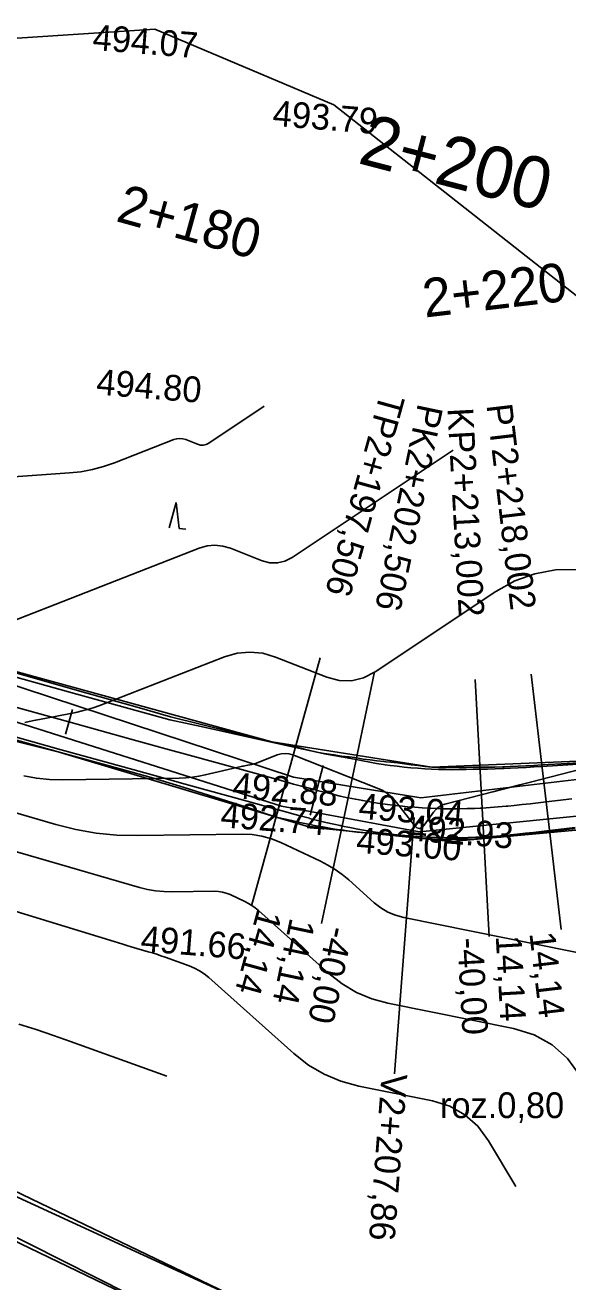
# Model space of a CAD drawing. Extents: x -636600 to -628587, y -1090963 to -1085869.
# Drawn here: x -628905.5 to -628863.3, y -1087127.8 to -1087030 of the extents above; entities that cross this region are included whole.
import ezdxf

# ---------------------------------------------------------------- set-up
doc = ezdxf.new("R2010")
doc.units = 0
for name, color, linetype in [('01_PARCELY_NÁVRH_PC', 7, 'Continuous'), ('40', 7, 'Continuous'), ('42', 7, 'Continuous'), ('43', 7, 'Continuous'), ('Ex_Major Contours', 7, 'Continuous'), ('Ex_Minor Contours', 7, 'Continuous'), ('HEKTOMETRY100', 7, 'Continuous'), ('HEKTOMETRY20', 7, 'Continuous'), ('HL_BODY', 7, 'Continuous'), ('koty_vše', 7, 'Continuous'), ('POLOMERY', 7, 'Continuous'), ('popis', 7, 'Continuous'), ('situace_osa', 7, 'Continuous'), ('situace_těleso', 7, 'Continuous'), ('situace_vozovka', 7, 'Continuous'), ('VRCHOLY', 7, 'Continuous')]:
    doc.layers.add(name, color=color, linetype=linetype)

msp = doc.modelspace()

# ---------------------------------------------------------------- linework, layer by layer
at = {"layer": '01_PARCELY_NÁVRH_PC'}
for points in [[(-628972.177, -1087067.618), (-628933.356, -1087072.849), (-628886.309, -1087085.769), (-628873.865, -1087087.731), (-628855.572, -1087086.97), (-628840.228, -1087085.122), (-628832.644, -1087085.561), (-628797.52, -1087094.058), (-628791.218, -1087093.477), (-628771.987, -1087097.683)], [(-628700.354, -1087121.317), (-628826.07, -1087092.613), (-628836.873, -1087091.056), (-628845.319, -1087091.047), (-628872.304, -1087093.512), (-628883.343, -1087092.407), (-628902.845, -1087086.562), (-628917.306, -1087082.965), (-628938.662, -1087077.135), (-628970.395, -1087073.038)]]:
    msp.add_lwpolyline(points, dxfattribs=at)
msp.add_lwpolyline([(-628832.67, -1087183.609), (-628835.109, -1087176.856), (-628840.07, -1087169.741), (-628865.153, -1087144.447), (-628882.124, -1087132.309), (-628916.863, -1087115.623), (-629000.661, -1087084.569), (-629013.505, -1087078.428), (-629017.064, -1087076.309), (-629023.082, -1087076.799), (-629013.395, -1087082.567), (-629006.793, -1087086.029), (-628918.231, -1087118.849), (-628889.862, -1087132.494), (-628878.391, -1087139.282), (-628872.811, -1087143.273), (-628862.805, -1087151.853), (-628843.882, -1087171.857), (-628839.725, -1087177.76), (-628836.771, -1087184.348)], close=True, dxfattribs=at)
at = {"layer": '40'}
for p, q in [((-628884.618, -1087088.5), (-628910.544, -1087079.991)), ((-628911.136, -1087082.642), (-628885.552, -1087090.773)), ((-628846.635, -1087086.826), (-628874.725, -1087090.112)), ((-628874.725, -1087090.112), (-628884.618, -1087088.5)), ((-628874.816, -1087092.763), (-628845.785, -1087089.874)), ((-628885.552, -1087090.773), (-628874.816, -1087092.763)), ((-628889.142, -1087128.968), (-628917.351, -1087116.013)), ((-628918.065, -1087118.304), (-628890.628, -1087132.13))]:
    msp.add_line(p, q, dxfattribs=at)
at = {"layer": '42'}
for p, q in [((-628895.416, -1087030.337), (-628913.104, -1087031.493)), ((-628881.491, -1087036.233), (-628895.416, -1087030.337)), ((-628857.646, -1087054.979), (-628881.491, -1087036.233))]:
    msp.add_line(p, q, dxfattribs=at)
at = {"layer": '43'}
for p, q in [((-628894.304, -1087069.116), (-628893.746, -1087067.154)), ((-628893.746, -1087067.154), (-628893.506, -1087069.18)), ((-628893.506, -1087069.18), (-628893.008, -1087069.22))]:
    msp.add_line(p, q, dxfattribs=at)
at = {"layer": 'Ex_Major Contours'}
msp.add_lwpolyline([(-628860.381, -1087102.585), (-628876.042, -1087099.423), (-628876.675, -1087099.253), (-628877.269, -1087099.004), (-628877.825, -1087098.677), (-628878.341, -1087098.273), (-628880.327, -1087096.498), (-628880.837, -1087096.075), (-628881.373, -1087095.691), (-628881.936, -1087095.347), (-628882.525, -1087095.043), (-628885.608, -1087093.587), (-628886.332, -1087093.294), (-628887.075, -1087093.087), (-628887.836, -1087092.967), (-628888.617, -1087092.934), (-628896.758, -1087093.045), (-628898.371, -1087093.008), (-628899.967, -1087092.853), (-628901.547, -1087092.58), (-628903.112, -1087092.189), (-628910.608, -1087090.021)], dxfattribs=at)
at = {"layer": 'Ex_Minor Contours'}
for points in [[(-628886.899, -1087059.666), (-628891.203, -1087062.531), (-628891.413, -1087062.64), (-628891.629, -1087062.692), (-628891.851, -1087062.687), (-628892.079, -1087062.625), (-628893.004, -1087062.262), (-628893.236, -1087062.194), (-628893.467, -1087062.171), (-628893.698, -1087062.193), (-628893.93, -1087062.261), (-628898.547, -1087064.062), (-628899.401, -1087064.359), (-628900.27, -1087064.59), (-628901.154, -1087064.754), (-628902.053, -1087064.851), (-628918.796, -1087066.035)], [(-628872.198, -1087063.082), (-628884.736, -1087071.428), (-628885.292, -1087071.717), (-628885.864, -1087071.855), (-628886.453, -1087071.841), (-628887.058, -1087071.677), (-628889.51, -1087070.715), (-628890.123, -1087070.535), (-628890.736, -1087070.474), (-628891.349, -1087070.534), (-628891.963, -1087070.713), (-628907.831, -1087076.904)], [(-628862.53, -1087072.36), (-628864.227, -1087072.391), (-628865.852, -1087072.688), (-628867.405, -1087073.25), (-628868.886, -1087074.079), (-628878.268, -1087080.325), (-628879.171, -1087080.794), (-628880.1, -1087081.018), (-628881.055, -1087080.996), (-628882.037, -1087080.729), (-628886.015, -1087079.169), (-628887.01, -1087078.876), (-628888.005, -1087078.778), (-628889, -1087078.874), (-628889.996, -1087079.165), (-628899.552, -1087082.894), (-628900.046, -1087083.074), (-628900.546, -1087083.23), (-628901.053, -1087083.364), (-628901.567, -1087083.475), (-628904.382, -1087084.016), (-628904.525, -1087084.044), (-628904.668, -1087084.073), (-628904.811, -1087084.105), (-628904.953, -1087084.137), (-628905.522, -1087084.27)], [(-628851.596, -1087085.148), (-628866.292, -1087088.928), (-628866.997, -1087089.109), (-628867.703, -1087089.29), (-628868.409, -1087089.47), (-628869.115, -1087089.649), (-628872.743, -1087090.571), (-628873.032, -1087090.67), (-628873.291, -1087090.814), (-628873.519, -1087091.002), (-628873.718, -1087091.235), (-628874.45, -1087092.254), (-628874.635, -1087092.446), (-628874.821, -1087092.512), (-628875.011, -1087092.453), (-628875.202, -1087092.268), (-628876.603, -1087090.473), (-628876.92, -1087090.116), (-628877.275, -1087089.812), (-628877.668, -1087089.558), (-628878.1, -1087089.356), (-628884.668, -1087086.78), (-628884.971, -1087086.691), (-628885.274, -1087086.661), (-628885.577, -1087086.691), (-628885.88, -1087086.779), (-628887.509, -1087087.415), (-628887.604, -1087087.45), (-628887.701, -1087087.48), (-628887.799, -1087087.506), (-628887.899, -1087087.527), (-628888.299, -1087087.604), (-628888.399, -1087087.624), (-628888.499, -1087087.645), (-628888.598, -1087087.666), (-628888.698, -1087087.689), (-628891.486, -1087088.339), (-628891.985, -1087088.441), (-628892.488, -1087088.516), (-628892.994, -1087088.564), (-628893.503, -1087088.585), (-628902.605, -1087088.708), (-628903.617, -1087088.685), (-628904.619, -1087088.588), (-628905.611, -1087088.417)], [(-628913.152, -1087092.296), (-628896.614, -1087097.079), (-628895.983, -1087097.237), (-628895.345, -1087097.347), (-628894.701, -1087097.409), (-628894.051, -1087097.424), (-628890.767, -1087097.38), (-628890.452, -1087097.393), (-628890.145, -1087097.441), (-628889.846, -1087097.525), (-628889.554, -1087097.643), (-628888.401, -1087098.187), (-628888.119, -1087098.333), (-628887.85, -1087098.498), (-628887.593, -1087098.681), (-628887.349, -1087098.884), (-628881.865, -1087103.782), (-628880.833, -1087104.591), (-628879.722, -1087105.245), (-628878.534, -1087105.742), (-628877.268, -1087106.084), (-628867.494, -1087108.057), (-628865.893, -1087108.544), (-628864.496, -1087109.318), (-628863.301, -1087110.379), (-628862.31, -1087111.727)], [(-628867.313, -1087120.341), (-628869.435, -1087116.783), (-628870.27, -1087115.648), (-628871.277, -1087114.754), (-628872.454, -1087114.101), (-628873.803, -1087113.691), (-628879.541, -1087112.532), (-628880.932, -1087112.157), (-628882.238, -1087111.611), (-628883.458, -1087110.893), (-628884.592, -1087110.004), (-628891.219, -1087104.085), (-628891.564, -1087103.805), (-628891.93, -1087103.561), (-628892.318, -1087103.355), (-628892.729, -1087103.184), (-628894.604, -1087102.506), (-628894.93, -1087102.392), (-628895.258, -1087102.282), (-628895.588, -1087102.178), (-628895.919, -1087102.079), (-628897.248, -1087101.695), (-628897.58, -1087101.598), (-628897.911, -1087101.5), (-628898.242, -1087101.401), (-628898.573, -1087101.301), (-628914.181, -1087096.524)], [(-628905.978, -1087107.713), (-628904.632, -1087108.138), (-628903.292, -1087108.585), (-628901.959, -1087109.055), (-628894.473, -1087111.76)]]:
    msp.add_lwpolyline(points, dxfattribs=at)
at = {"layer": 'HEKTOMETRY100'}
msp.add_lwpolyline([(-628882.305, -1087087.596), (-628883.311, -1087091.468)], dxfattribs=at)
at = {"layer": 'HEKTOMETRY20'}
msp.add_lwpolyline([(-628901.821, -1087083.249), (-628902.354, -1087085.176)], dxfattribs=at)
at = {"layer": 'HL_BODY'}
for points in [[(-628885.215, -1087088.88), (-628882.549, -1087079.242)], [(-628880.37, -1087090.112), (-628878.311, -1087080.326)], [(-628864.959, -1087090.426), (-628866.132, -1087080.495)], [(-628869.935, -1087090.908), (-628870.485, -1087080.923)]]:
    msp.add_lwpolyline(points, dxfattribs=at)
at = {"layer": 'POLOMERY'}
for points in [[(-628885.215, -1087088.88), (-628887.881, -1087098.518)], [(-628880.37, -1087090.112), (-628882.429, -1087099.898)], [(-628869.935, -1087090.908), (-628869.385, -1087100.893)], [(-628864.959, -1087090.426), (-628863.787, -1087100.357)]]:
    msp.add_lwpolyline(points, dxfattribs=at)
at = {"layer": 'situace_osa'}
msp.add_lwpolyline([(-628906.907, -1087082.879), (-628902.088, -1087084.212), (-628897.269, -1087085.545), (-628894.844, -1087086.216), (-628892.45, -1087086.878), (-628887.631, -1087088.211), (-628885.215, -1087088.88), (-628884.613, -1087089.046), (-628884.01, -1087089.211), (-628883.407, -1087089.374), (-628882.808, -1087089.532), (-628882.802, -1087089.534), (-628882.197, -1087089.688), (-628881.59, -1087089.837), (-628880.981, -1087089.979), (-628880.52, -1087090.08), (-628880.37, -1087090.112), (-628879.799, -1087090.228), (-628879.226, -1087090.335), (-628878.651, -1087090.434), (-628878.075, -1087090.525), (-628877.915, -1087090.549), (-628877.498, -1087090.608), (-628876.92, -1087090.682), (-628876.34, -1087090.747), (-628875.76, -1087090.804), (-628875.179, -1087090.853), (-628874.597, -1087090.893), (-628874.015, -1087090.925), (-628873.432, -1087090.948), (-628872.936, -1087090.961), (-628872.849, -1087090.962), (-628872.266, -1087090.969), (-628871.683, -1087090.966), (-628871.1, -1087090.955), (-628870.517, -1087090.936), (-628870.106, -1087090.917), (-628869.935, -1087090.908), (-628869.311, -1087090.869), (-628868.688, -1087090.822), (-628868.065, -1087090.767), (-628867.943, -1087090.755), (-628867.443, -1087090.706), (-628866.822, -1087090.64), (-628866.201, -1087090.571), (-628865.58, -1087090.499), (-628864.959, -1087090.426), (-628862.975, -1087090.191)], dxfattribs=at)
at = {"layer": 'situace_těleso'}
for points in [[(-628906.223, -1087080.407), (-628901.413, -1087081.775), (-628896.6, -1087083.128), (-628894.185, -1087083.831), (-628891.769, -1087084.418), (-628886.92, -1087085.642), (-628884.461, -1087086.153), (-628883.857, -1087086.303), (-628883.258, -1087086.45), (-628882.662, -1087086.586), (-628882.068, -1087086.685), (-628882.062, -1087086.686), (-628881.468, -1087086.779), (-628880.879, -1087086.864), (-628880.295, -1087086.94), (-628879.858, -1087086.99), (-628879.719, -1087087.014), (-628879.188, -1087087.099), (-628878.656, -1087087.174), (-628878.124, -1087087.241), (-628877.591, -1087087.298), (-628877.443, -1087087.312), (-628877.057, -1087087.346), (-628876.522, -1087087.385), (-628875.993, -1087087.461), (-628875.463, -1087087.541), (-628874.932, -1087087.613), (-628874.399, -1087087.676), (-628873.865, -1087087.731), (-628873.329, -1087087.764), (-628872.872, -1087087.77), (-628872.792, -1087087.771), (-628872.256, -1087087.77), (-628871.719, -1087087.761), (-628871.183, -1087087.754), (-628870.647, -1087087.742), (-628870.268, -1087087.728), (-628870.11, -1087087.73), (-628869.53, -1087087.732), (-628868.944, -1087087.725), (-628868.351, -1087087.71), (-628868.233, -1087087.706), (-628867.752, -1087087.688), (-628867.147, -1087087.66), (-628866.537, -1087087.628), (-628865.92, -1087087.593), (-628865.298, -1087087.556), (-628863.3, -1087087.436), (-628858.301, -1087087.135)], [(-628862.701, -1087092.508), (-628864.685, -1087092.746), (-628865.308, -1087092.821), (-628865.936, -1087092.895), (-628866.568, -1087092.968), (-628867.205, -1087093.037), (-628867.72, -1087093.09), (-628867.847, -1087093.103), (-628868.495, -1087093.163), (-628869.147, -1087093.216), (-628869.805, -1087093.262), (-628869.986, -1087093.272), (-628870.422, -1087093.296), (-628871.039, -1087093.321), (-628871.656, -1087093.339), (-628872.274, -1087093.347), (-628872.892, -1087093.348), (-628872.983, -1087093.347), (-628873.51, -1087093.34), (-628874.127, -1087093.316), (-628874.744, -1087093.267), (-628875.357, -1087093.186), (-628875.968, -1087093.087), (-628876.577, -1087092.99), (-628877.194, -1087092.959), (-628877.812, -1087092.929), (-628878.259, -1087092.901), (-628878.43, -1087092.889), (-628879.048, -1087092.838), (-628879.665, -1087092.776), (-628880.282, -1087092.703), (-628880.898, -1087092.618), (-628881.059, -1087092.594), (-628881.554, -1087092.517), (-628882.204, -1087092.405), (-628882.847, -1087092.285), (-628883.484, -1087092.158), (-628883.49, -1087092.157), (-628884.115, -1087092.026), (-628884.74, -1087091.891), (-628885.359, -1087091.754), (-628885.973, -1087091.619), (-628888.354, -1087090.827), (-628893.121, -1087089.305), (-628895.502, -1087088.595), (-628897.922, -1087087.906), (-628902.745, -1087086.589), (-628907.564, -1087085.255)]]:
    msp.add_lwpolyline(points, dxfattribs=at)
at = {"layer": 'situace_vozovka'}
for points in [[(-628906.307, -1087080.711), (-628901.488, -1087082.044), (-628896.669, -1087083.377), (-628894.245, -1087084.047), (-628891.814, -1087084.582), (-628886.924, -1087085.659), (-628884.474, -1087086.198), (-628883.865, -1087086.332), (-628883.261, -1087086.463), (-628882.663, -1087086.59), (-628882.075, -1087086.711), (-628882.069, -1087086.712), (-628881.48, -1087086.828), (-628880.896, -1087086.937), (-628880.317, -1087087.038), (-628879.883, -1087087.107), (-628879.744, -1087087.137), (-628879.216, -1087087.244), (-628878.687, -1087087.343), (-628878.156, -1087087.435), (-628877.624, -1087087.519), (-628877.476, -1087087.541), (-628877.09, -1087087.595), (-628876.556, -1087087.663), (-628876.021, -1087087.724), (-628875.484, -1087087.777), (-628874.947, -1087087.822), (-628874.41, -1087087.859), (-628873.872, -1087087.888), (-628873.334, -1087087.909), (-628872.875, -1087087.921), (-628872.795, -1087087.923), (-628872.256, -1087087.929), (-628871.718, -1087087.926), (-628871.179, -1087087.916), (-628870.64, -1087087.899), (-628870.26, -1087087.881), (-628870.102, -1087087.882), (-628869.52, -1087087.878), (-628868.932, -1087087.867), (-628868.338, -1087087.847), (-628868.22, -1087087.843), (-628867.738, -1087087.822), (-628867.133, -1087087.791), (-628866.522, -1087087.755), (-628865.906, -1087087.717), (-628865.284, -1087087.677), (-628863.287, -1087087.547), (-628858.291, -1087087.223)], [(-628907.506, -1087085.048), (-628902.687, -1087086.381), (-628897.868, -1087087.714), (-628895.444, -1087088.385), (-628893.049, -1087089.047), (-628888.23, -1087090.38), (-628885.815, -1087091.048), (-628885.211, -1087091.215), (-628884.601, -1087091.382), (-628883.987, -1087091.548), (-628883.374, -1087091.71), (-628883.368, -1087091.711), (-628882.744, -1087091.871), (-628882.113, -1087092.025), (-628881.476, -1087092.173), (-628880.992, -1087092.28), (-628880.834, -1087092.314), (-628880.23, -1087092.436), (-628879.625, -1087092.55), (-628879.018, -1087092.654), (-628878.409, -1087092.75), (-628878.24, -1087092.775), (-628877.8, -1087092.837), (-628877.189, -1087092.915), (-628876.577, -1087092.985), (-628875.964, -1087093.045), (-628875.35, -1087093.096), (-628874.736, -1087093.139), (-628874.121, -1087093.172), (-628873.505, -1087093.197), (-628872.981, -1087093.21), (-628872.89, -1087093.212), (-628872.274, -1087093.219), (-628871.658, -1087093.216), (-628871.042, -1087093.205), (-628870.426, -1087093.184), (-628869.992, -1087093.164), (-628869.811, -1087093.155), (-628869.155, -1087093.114), (-628868.503, -1087093.064), (-628867.856, -1087093.007), (-628867.729, -1087092.995), (-628867.215, -1087092.944), (-628866.578, -1087092.877), (-628865.946, -1087092.806), (-628865.318, -1087092.733), (-628864.695, -1087092.66), (-628862.711, -1087092.426)]]:
    msp.add_lwpolyline(points, dxfattribs=at)
at = {"layer": 'VRCHOLY'}
msp.add_lwpolyline([(-628875.239, -1087091.639), (-628876.761, -1087111.581)], dxfattribs=at)

# ---------------------------------------------------------------- texts
at = {"layer": 'HEKTOMETRY100'}
msp.add_text('2+200', height=4, rotation=345.42825, dxfattribs=at).set_placement((-628879.708, -1087040.743))
at = {"layer": 'HEKTOMETRY20'}
for s, rotation, p in [('2+180', 344.53727, (-628898.528, -1087045.251)), ('2+220', 6.73332, (-628874.397, -1087052.773))]:
    msp.add_text(s, height=3, rotation=rotation, dxfattribs=at).set_placement(p)
at = {"layer": 'HL_BODY'}
for s, rotation, p in [('TP2+197,506', 254.53727, (-628877.866, -1087058.562)), ('PK2+202,506', 258.11826, (-628874.929, -1087059.394)), ('KP2+213,002', 273.15233, (-628872.648, -1087059.831)), ('PT2+218,002', 276.73332, (-628869.608, -1087059.578))]:
    msp.add_text(s, height=2, rotation=rotation, dxfattribs=at).set_placement(p)
at = {"layer": 'koty_vše'}
for s, p in [('494.07', (-628900.3, -1087031.953)), ('493.79', (-628886.296, -1087037.856)), ('494.80', (-628900.011, -1087058.751)), ('492.88', (-628889.416, -1087090.123)), ('493.04', (-628879.609, -1087091.729)), ('492.74', (-628890.35, -1087092.396)), ('492.93', (-628875.753, -1087093.421)), ('493.00', (-628879.787, -1087094.373)), ('491.66', (-628896.56, -1087102.043))]:
    msp.add_text(s, height=2, rotation=355.43732, dxfattribs=at).set_placement(p)
at = {"layer": 'POLOMERY'}
for s, rotation, p in [('14,14', 254.53727, (-628887.399, -1087098.651)), ('14,14', 258.11826, (-628884.876, -1087099.383)), ('-40,00', 258.11826, (-628881.94, -1087100)), ('14,14', 273.15233, (-628868.886, -1087100.866)), ('14,14', 276.73332, (-628866.27, -1087100.65)), ('-40,00', 273.15233, (-628871.881, -1087101.031))]:
    msp.add_text(s, height=2, rotation=rotation, dxfattribs=at).set_placement(p)
at = {"layer": 'popis'}
msp.add_text('roz.0,80', height=2, dxfattribs=at).set_placement((-628873.224, -1087115.019))
at = {"layer": 'VRCHOLY'}
msp.add_text('V2+207,86', height=2, rotation=265.6353, dxfattribs=at).set_placement((-628877.758, -1087111.505))

doc.saveas('drawing.dxf')
